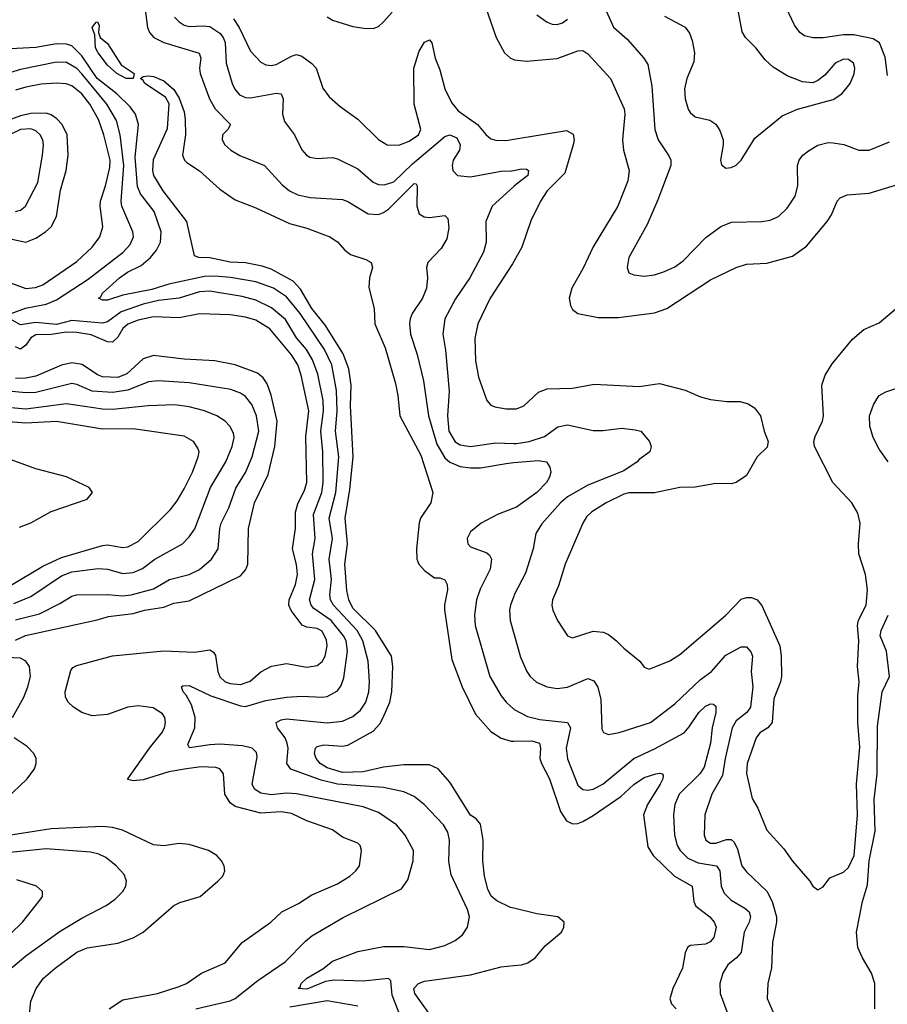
# Model space of a CAD drawing. Header units: inches. Extents: x 1305375 to 1407406, y 744550 to 841633.
# Tile 386 of 509: x 1368067 to 1371462, y 811408 to 815260. Entities that reach past the tile are written whole.
import ezdxf

# ---------------------------------------------------------------- set-up
doc = ezdxf.new("R2010")
doc.units = ezdxf.units.IN
doc.header["$MEASUREMENT"] = 0
doc.layers.add('B3861', color=7, linetype='Continuous')
doc.layers.add('B3871', color=7, linetype='Continuous')

msp = doc.modelspace()

# ---------------------------------------------------------------- linework, layer by layer
at = {"layer": 'B3861', "color": 5}
for points, elevation in [([(1369889, 815310), (1369930.9, 815190), (1369963.2, 815130), (1369987.4, 815110), (1370000, 815104.9)], 1220), ([(1368559.3, 815290), (1368567, 815230), (1368574.6, 815210), (1368591.8, 815190), (1368630, 815170.9), (1368769.4, 815129.4), (1368775.6, 815110), (1368770.6, 815070), (1368773.3, 815050), (1368809.8, 814949.8), (1368831.3, 814911.3), (1368891.8, 814850), (1368880.4, 814830), (1368859.7, 814810), (1368858.5, 814790), (1368869.4, 814770), (1368892.3, 814750), (1368928.4, 814728.4), (1369024, 814690), (1369093.6, 814613.6), (1369122, 814590), (1369154.8, 814574.8), (1369203.8, 814563.8), (1369330, 814556.8), (1369350, 814549.4), (1369430, 814501.1), (1369470, 814497.7), (1369490, 814505.1), (1369510, 814519.4), (1369610, 814619.7), (1369617.8, 814617.8), (1369621.3, 814610), (1369620.4, 814530), (1369630, 814500.2), (1369648.7, 814488.7), (1369670, 814485.8), (1369730, 814493.7), (1369741.7, 814481.7), (1369745.4, 814445.5), (1369737.4, 814402.6), (1369715.3, 814364.7), (1369663.5, 814310), (1369658.6, 814290), (1369662.8, 814250), (1369659, 814210), (1369643, 814170), (1369602.6, 814110), (1369593.9, 814090), (1369591.4, 814070), (1369596.4, 814030), (1369622.5, 813950), (1369647, 813847), (1369666.7, 813710), (1369699.3, 813599.3), (1369730, 813545.9), (1369750, 813528.8), (1369790, 813512.7), (1369830, 813506.8), (1369870, 813507.3), (1369970, 813524.4), (1370000, 813527.2)], 1140), ([(1368671.9, 815270), (1368690, 815251.1), (1368710, 815239), (1368730, 815233.6), (1368783.9, 815236.1), (1368810, 815232.7), (1368850, 815207.5), (1368862.8, 815190), (1368870.1, 815170.1), (1368874.6, 815090), (1368898.1, 815010), (1368907.8, 814987.8), (1368926.4, 814966.4), (1368950, 814956), (1368970, 814953.7), (1369070, 814973.1), (1369090.2, 814970), (1369097.7, 814950), (1369095.6, 814890), (1369102.3, 814862.3), (1369142, 814810), (1369171, 814751), (1369188.8, 814730), (1369202, 814722), (1369230, 814716.5), (1369290, 814721.1), (1369310, 814716.3), (1369390, 814677.1), (1369450, 814624.3), (1369470, 814615), (1369493.4, 814613.4), (1369530, 814625.1), (1369603.6, 814696.4), (1369730, 814802.5), (1369750, 814810.1), (1369777.4, 814797.4), (1369790.1, 814770), (1369787.2, 814750), (1369763.4, 814710), (1369759.2, 814690), (1369761.8, 814670), (1369779.5, 814650), (1369830, 814645.3), (1369950, 814667.3), (1369991.5, 814668.5), (1370000, 814670.1)], 1160), ([(1369270, 815271.3), (1369290, 815258.6), (1369370, 815233.6), (1369413.7, 815226.3), (1369450, 815226), (1369470, 815233.8), (1369490, 815251.1), (1369523.9, 815290)], 1220), ([(1368902.7, 815262.7), (1368925.1, 815230), (1368970, 815137.5), (1369010, 815093.2), (1369030, 815083.2), (1369050, 815081.3), (1369070, 815084.8), (1369130, 815117), (1369150, 815123.2), (1369170, 815116.8), (1369209.2, 815089.2), (1369226.6, 815070), (1369252.6, 814992.6), (1369278, 814958), (1369320.6, 814920.6), (1369390, 814870.3), (1369470.9, 814790.9), (1369504.9, 814770), (1369550, 814768.8), (1369590, 814784.5), (1369626.6, 814810), (1369636.8, 814830), (1369609.9, 814930), (1369609.4, 815070), (1369630, 815137), (1369650, 815172.1), (1369670, 815181.1), (1369679.6, 815170), (1369692.1, 815110), (1369710, 815063.8), (1369729.7, 814989.7), (1369756, 814936), (1369782.9, 814902.9), (1369858.4, 814850), (1369890, 814810.3), (1369910, 814793.8), (1369930, 814788.1), (1369970, 814787.6), (1370000, 814792.5)], 1180), ([(1369569, 811330), (1369524.2, 811444.2), (1369519.4, 811499.4), (1369510, 811508.8), (1369410, 811498.6), (1369297.3, 811502.7), (1369263.1, 811496.9), (1369190, 811467.8), (1369156.2, 811470), (1369163.8, 811476.2), (1369168.1, 811490), (1369190, 811510.1), (1369253.1, 811546.9), (1369290, 811576.9), (1369390, 811615), (1369490, 811635), (1369570, 811634.7), (1369670, 811622.3), (1369730, 811638.6), (1369770, 811657.2), (1369799.6, 811680.4), (1369819, 811710), (1369826.2, 811750), (1369818.7, 811778.7), (1369755.1, 811915.1), (1369746.4, 811966.4), (1369748.5, 812050), (1369742, 812082), (1369724.6, 812110), (1369649.4, 812189.4), (1369610, 812221), (1369570, 812239), (1369490, 812256.6), (1369310, 812269.4), (1369245.6, 812285.6), (1369127.8, 812327.8), (1369112.2, 812350), (1369116.7, 812410), (1369113.6, 812430), (1369104.9, 812450), (1369075, 812490), (1369069.8, 812510), (1369090, 812521.7), (1369110, 812524.5), (1369270, 812509.2), (1369330, 812515.7), (1369370, 812533.5), (1369400.6, 812559.4), (1369420.7, 812590), (1369432.8, 812630), (1369434.9, 812670), (1369429.9, 812750.1), (1369409.6, 812830), (1369387.2, 812870), (1369294.2, 812970), (1369282.8, 812990), (1369280.7, 813010), (1369286.5, 813070), (1369277.2, 813150), (1369290.8, 813230), (1369277.9, 813310), (1369303.8, 813410), (1369314.8, 813550), (1369302.6, 813650), (1369308.4, 813730), (1369306.7, 813810), (1369287.9, 813910), (1369259.1, 813970), (1369163.6, 814110), (1369110, 814175.9), (1369060.2, 814210), (1368990, 814233.9), (1368890.9, 814250.9), (1368830, 814257.3), (1368790, 814255.7), (1368650, 814224.8), (1368584.3, 814204.3), (1368470, 814181.7), (1368410, 814163.2), (1368390, 814162.2), (1368375.1, 814170), (1368383.8, 814176.2), (1368390.8, 814190), (1368456.7, 814250), (1368488.3, 814271.7), (1368541.9, 814298.1), (1368578.8, 814330), (1368601.4, 814358.6), (1368618, 814390), (1368619.9, 814430), (1368592.4, 814510), (1368539.2, 814579.2), (1368527.6, 814607.6), (1368518.3, 814721.7), (1368530.9, 814850), (1368520.4, 814890), (1368498.9, 814918.9), (1368447.2, 814970), (1368369.7, 815029.7), (1368310, 815118), (1368270, 815157.4), (1368250, 815164.6), (1368210, 815165.2), (1368130, 815150.6), (1368030, 815146.3)], 1140), ([(1368033, 814110), (1368088.8, 814131.2), (1368170, 814146.8), (1368210, 814164.7), (1368334.8, 814245.2), (1368471.4, 814350), (1368499.2, 814380.8), (1368511.7, 814410), (1368509.2, 814430), (1368466.6, 814530), (1368464.1, 814550), (1368473.5, 814690), (1368460.4, 814810), (1368445.6, 814865.6), (1368407.2, 814930), (1368310, 815048.4), (1368290, 815069.2), (1368250, 815092.4), (1368210, 815093.9), (1368070, 815065.5), (1368027.3, 815052.7)], 1160), ([(1370000, 811783.8), (1369986.9, 811786.9), (1369933.5, 811813.5), (1369911.8, 811831.8), (1369898.5, 811858.5), (1369885.9, 811910), (1369878.5, 811970), (1369879.9, 812050), (1369870, 812112.7), (1369853.4, 812133.4), (1369830, 812148.3), (1369750, 812276.8), (1369704.4, 812330), (1369670, 812345.4), (1369570, 812345.2), (1369490, 812335.9), (1369410, 812317.9), (1369330, 812314.8), (1369270, 812333.9), (1369242.4, 812350), (1369226.7, 812370), (1369220.7, 812390), (1369224.1, 812410), (1369230, 812416.3), (1369256.8, 812423.2), (1369330, 812418.1), (1369350, 812422.4), (1369450, 812476.6), (1369475.2, 812504.8), (1369489, 812530), (1369514.9, 812590), (1369522.5, 812630), (1369527.2, 812730), (1369520.9, 812770), (1369458.9, 812870), (1369370, 812957.7), (1369354.4, 812990), (1369346.4, 813026.4), (1369339, 813130), (1369349.6, 813210), (1369339.9, 813310), (1369358.5, 813421.5), (1369371.9, 813550), (1369361.5, 813750), (1369363.5, 813830), (1369354.1, 813894.1), (1369332.3, 813952.3), (1369263.3, 814063.3), (1369210.3, 814130), (1369165.9, 814205.9), (1369136.8, 814236.8), (1369050, 814284.3), (1369015.7, 814295.7), (1368950, 814308.8), (1368890, 814311.9), (1368810, 814328.7), (1368768, 814330), (1368750, 814336), (1368720.3, 814470), (1368628.5, 814590), (1368591.2, 814650), (1368587.2, 814670), (1368590, 814713.4), (1368645.4, 814834.6), (1368651.1, 814931.1), (1368637.2, 814957.2), (1368556.9, 815010), (1368550, 815022.7), (1368539, 815030), (1368550, 815037.3), (1368570, 815040.9), (1368590, 815037.1), (1368630, 815020.2), (1368670, 814986.7), (1368690, 814953.4), (1368710, 814899.1), (1368714.1, 814870), (1368715.8, 814810), (1368704.1, 814730), (1368711, 814711), (1368720.9, 814700.9), (1368770, 814669.1), (1368850, 814596.5), (1368910, 814554.9), (1368990, 814524.4), (1369122.4, 814462.4), (1369190, 814444.7), (1369280.7, 814410), (1369310, 814390.4), (1369338.7, 814358.7), (1369361.6, 814341.6), (1369421.5, 814321.5), (1369442, 814310), (1369447, 814290), (1369434.9, 814250), (1369432.9, 814212.9), (1369454, 814130), (1369456.5, 814070), (1369496.3, 813976.3), (1369537.4, 813837.4), (1369546.8, 813790), (1369554.7, 813710), (1369636.7, 813556.7), (1369682.8, 813410), (1369675, 813370), (1369634.8, 813310), (1369630, 813292.3), (1369619.6, 813190), (1369620.9, 813150), (1369627.9, 813130), (1369650, 813105.4), (1369690, 813077), (1369710, 813076.9), (1369730, 813068.4), (1369739.2, 813050), (1369741.2, 813030), (1369728.9, 812971.1), (1369729.1, 812950.9), (1369757.3, 812757.3), (1369797.4, 812650), (1369850, 812543.5), (1369910, 812475.3), (1369950, 812449.6), (1369990, 812438), (1370000, 812438)], 1120), ([(1368030, 814230.1), (1368090, 814208.3), (1368128, 814212), (1368156.6, 814223.4), (1368290, 814313.9), (1368349.9, 814370), (1368380.5, 814410), (1368391.5, 814450), (1368381.5, 814530), (1368383.4, 814550), (1368402.5, 814610), (1368418.7, 814681.3), (1368420.7, 814710), (1368395.9, 814810), (1368374.7, 814870), (1368341.7, 814930), (1368310, 814969.9), (1368270, 815001.5), (1368248.6, 815008.6), (1368210, 815011.7), (1368150, 815007.4), (1368090, 814996.6), (1368050, 814983.8)], 1180), ([(1368030, 814403.1), (1368090, 814390.1), (1368130, 814405.4), (1368168.2, 814430), (1368189.9, 814450), (1368210.4, 814490), (1368226.7, 814593.3), (1368248.3, 814670), (1368256, 814730), (1368252.1, 814810), (1368232.3, 814850), (1368212.5, 814872.5), (1368190, 814887.4), (1368170, 814893.7), (1368110, 814892.9), (1368070, 814883.7), (1367930, 814832.6)], 1220), ([(1368050, 814510.1), (1368070, 814515.4), (1368089.3, 814530.7), (1368137.3, 814622.7), (1368156.4, 814730), (1368160.2, 814770), (1368157.3, 814790), (1368147.1, 814810), (1368130, 814825), (1368110, 814832.9), (1368070, 814830.2), (1368015.9, 814804.1)], 1240), ([(1370000, 814607), (1369916, 814530), (1369891.2, 814470), (1369892.4, 814390), (1369881.7, 814350), (1369827.4, 814250), (1369771.4, 814168.6), (1369730.1, 814090), (1369722.8, 814030), (1369733, 813967), (1369746.7, 813806.7), (1369740.1, 813710), (1369745.6, 813650), (1369770, 813608.3), (1369790, 813596.6), (1369830, 813590.7), (1369930, 813604.2), (1370000, 813602.5)], 1160), ([(1370000, 814313.8), (1369995, 814305), (1369908, 814170), (1369859.4, 814070), (1369847.8, 814012.2), (1369850, 813926), (1369861.4, 813861.4), (1369894.9, 813770), (1369910, 813752.2), (1369925.9, 813745.9), (1369970, 813738.2), (1370000, 813738.2)], 1180), ([(1368756.3, 811390), (1368890, 811421.4), (1368910, 811430.6), (1368998.1, 811501.9), (1369105.6, 811574.4), (1369184.5, 811655.5), (1369210, 811675.7), (1369332.5, 811747.5), (1369560.5, 811859.5), (1369584.8, 811895.2), (1369605.8, 811970), (1369607.8, 812010), (1369575.5, 812070), (1369540.8, 812110), (1369470, 812158.3), (1369410, 812180.2), (1369150, 812231.5), (1369110, 812233.6), (1369050, 812227.3), (1369010, 812233.8), (1368985.4, 812250), (1368976.7, 812270), (1368995.9, 812375.9), (1368993.6, 812393.6), (1368976.3, 812410), (1368938.9, 812418.9), (1368850, 812425.4), (1368810, 812423.8), (1368731.2, 812411.2), (1368724.2, 812424.2), (1368752.2, 812490), (1368753.8, 812530), (1368739.3, 812579.3), (1368717.6, 812617.6), (1368705.7, 812630), (1368699.5, 812650), (1368705.6, 812654.4), (1368730, 812655.8), (1368814.8, 812614.8), (1368930, 812575.3), (1368950, 812573.6), (1369030, 812596.8), (1369110, 812609.2), (1369170, 812613.6), (1369250, 812609.1), (1369270, 812612.1), (1369310, 812634), (1369324.7, 812655.3), (1369334.5, 812685.5), (1369349.9, 812790), (1369343.9, 812830), (1369333.1, 812850), (1369284.8, 812910), (1369217.2, 812957.2), (1369206.6, 812970), (1369200.9, 812990), (1369221.8, 813070), (1369212.7, 813170), (1369222.4, 813230), (1369215.9, 813324.1), (1369248.7, 813410), (1369254.5, 813450), (1369252.8, 813570), (1369244.3, 813650), (1369255.6, 813730), (1369254.1, 813770), (1369232.8, 813872.8), (1369212.9, 813930), (1369189.3, 813969.3), (1369150, 814015), (1369106.6, 814086.6), (1369052.3, 814132.3), (1368990, 814162.3), (1368936.9, 814176.9), (1368810, 814198.4), (1368770, 814195.1), (1368690, 814170.3), (1368610, 814160.9), (1368550, 814147.2), (1368463.2, 814116.8), (1368410, 814078.4), (1368390, 814073.2), (1368270, 814082.8), (1368210, 814068.2), (1368130, 814074.9), (1368070, 814066.2), (1368027.6, 814090)], 1160), ([(1368416.9, 811390), (1368470, 811425.5), (1368606, 811450), (1368690, 811477.8), (1368719.6, 811490), (1368778, 811530), (1368870, 811570.2), (1368937.5, 811650), (1369049.8, 811730), (1369092.3, 811770), (1369157.7, 811802.3), (1369210, 811836.5), (1369310, 811879), (1369358, 811910), (1369381.5, 811930), (1369395.6, 811950), (1369404.4, 812010), (1369398.8, 812030), (1369390, 812038.4), (1369330, 812062.6), (1369290.8, 812090.8), (1369190, 812126.5), (1369130, 812154.3), (1369090, 812160.7), (1369010, 812156.5), (1368910, 812182), (1368890, 812197), (1368869.9, 812230), (1368863.8, 812310), (1368849.1, 812329.1), (1368834.1, 812334.1), (1368776.7, 812336.7), (1368719.1, 812330), (1368650, 812317.5), (1368550, 812286.2), (1368510, 812282.2), (1368490, 812287.3), (1368489.2, 812290.8), (1368574.1, 812410), (1368623.2, 812470), (1368633.4, 812490), (1368637.3, 812510), (1368634.3, 812530), (1368624.9, 812544.9), (1368588.4, 812568.4), (1368530, 812576.2), (1368490, 812570.8), (1368410, 812541.5), (1368350, 812536.3), (1368310, 812549.3), (1368277.1, 812570), (1368256.4, 812590), (1368245.7, 812610), (1368244.2, 812630), (1368266.4, 812713.6), (1368274.8, 812725.2), (1368290, 812733.4), (1368430, 812771), (1368630, 812790.6), (1368750, 812785.3), (1368810, 812795.4), (1368825.5, 812785.5), (1368832.8, 812772.8), (1368842.4, 812710), (1368850, 812688.9), (1368870, 812669.7), (1368890, 812662.8), (1368930, 812658.7), (1368968.3, 812671.7), (1369010, 812709.3), (1369051.4, 812731.4), (1369110, 812741.6), (1369190, 812726.9), (1369230, 812733.9), (1369250, 812749.3), (1369262.2, 812770), (1369270.3, 812810), (1369266.8, 812833.2), (1369250, 812867.7), (1369230, 812879), (1369190, 812883.8), (1369172, 812892), (1369128.9, 812948.9), (1369119.7, 812970), (1369120.9, 812990), (1369145.8, 813050), (1369153.6, 813090), (1369149.3, 813129.3), (1369134.3, 813190), (1369146.3, 813270), (1369146.3, 813333.7), (1369154.3, 813365.7), (1369180.8, 813419.2), (1369190.6, 813450), (1369186.9, 813630), (1369197.8, 813730), (1369167.6, 813870), (1369154.4, 813910), (1369130, 813948.4), (1369044.8, 814050), (1368990, 814085), (1368950, 814096.5), (1368890, 814105.4), (1368770, 814109.9), (1368690, 814094), (1368590, 814098.1), (1368530, 814085.1), (1368490, 814068.6), (1368470, 814051.4), (1368450, 814018.6), (1368430, 813998.9), (1368410, 813999.5), (1368346.8, 814026.8), (1368290, 814036.9), (1368250, 814037.7), (1368190, 814028), (1368130, 814027.6), (1368110, 814015.4), (1368090, 813987.1), (1368070, 813971.4), (1368050, 813979.9)], 1180), ([(1368050, 812832.1), (1368089.3, 812850.7), (1368370, 812912.1), (1368414.4, 812925.6), (1368510, 812937.6), (1368555.1, 812950), (1368630, 812962.2), (1368670, 812977.3), (1368730, 812986.2), (1368930, 813085), (1368950.9, 813109.1), (1368959.9, 813130), (1368962.5, 813270), (1368985.1, 813370), (1369038.8, 813481.2), (1369064.3, 813590), (1369073.7, 813690), (1369050, 813791.1), (1369035.1, 813835.1), (1369019.5, 813859.5), (1368997.5, 813877.5), (1368910, 813909.9), (1368830, 813926), (1368710, 813931.8), (1368590, 813945.7), (1368550, 813933.3), (1368485.4, 813874.6), (1368450, 813860.8), (1368390, 813862.9), (1368370.7, 813870.7), (1368310.5, 813910.5), (1368270, 813917.7), (1368230, 813908.3), (1368130, 813865), (1368090, 813857), (1368050, 813855.9)], 1220), ([(1368050, 812912.7), (1368144.6, 812935.4), (1368224.3, 812975.7), (1368270, 813004.3), (1368289.5, 813010.5), (1368410, 813012), (1368470, 813006.3), (1368502.4, 813010), (1368590, 813033.4), (1368652.3, 813070), (1368730, 813089), (1368770.6, 813109.4), (1368816.5, 813150), (1368843.4, 813190), (1368849.9, 813269.9), (1368855.3, 813290), (1368884.4, 813350), (1368912.1, 813427.9), (1368950, 813488.3), (1368976.3, 813550), (1369001.9, 813650), (1368993, 813710), (1368974.4, 813754.4), (1368950, 813785.8), (1368930, 813799.3), (1368893.2, 813813.2), (1368730, 813839.7), (1368610, 813847.8), (1368570, 813843.6), (1368490, 813810.3), (1368430, 813801.7), (1368350, 813807.3), (1368290, 813832.7), (1368270, 813836.3), (1368130, 813801.6), (1368090, 813800.3), (1368010, 813808.2)], 1240), ([(1368043.6, 812976.4), (1368110, 813003.9), (1368230, 813083.8), (1368270, 813099.7), (1368373.4, 813113.4), (1368410, 813110.1), (1368470, 813093), (1368510, 813097.4), (1368546.6, 813113.4), (1368595.8, 813150), (1368703.8, 813210), (1368730, 813237.1), (1368751.4, 813268.6), (1368813, 813430), (1368873.4, 813530), (1368898.5, 813590), (1368906.1, 813626.1), (1368902.9, 813642.9), (1368889.4, 813669.4), (1368870.8, 813690), (1368837.7, 813710), (1368789.5, 813729.5), (1368730, 813745.4), (1368673.9, 813753.9), (1368569.9, 813749.9), (1368430, 813735.1), (1368390, 813736.6), (1368250, 813757.2), (1368090, 813736.9), (1367990, 813745.2)], 1260), ([(1368030, 813046.2), (1368157.2, 813122.8), (1368230, 813156.7), (1368390, 813203.6), (1368410, 813205.7), (1368470, 813195.7), (1368490, 813197.7), (1368530, 813219.3), (1368656.2, 813343.8), (1368682.4, 813377.6), (1368710, 813425.2), (1368742.7, 813490), (1368765.6, 813550), (1368769, 813570), (1368764.3, 813584.3), (1368746.2, 813610), (1368710, 813630.6), (1368510, 813659), (1368390, 813658.4), (1368210, 813688), (1368090, 813681.1), (1367970, 813691.3)], 1280), ([(1368065.4, 813274.6), (1368110, 813291.8), (1368190, 813335.9), (1368330, 813384.9), (1368351.1, 813410), (1368338.4, 813430), (1368250, 813472.3), (1368130, 813503), (1367990, 813553.3)], 1320), ([(1370000, 813349.1), (1369935.9, 813324.1), (1369872.4, 813290), (1369830, 813256.4), (1369816.9, 813230), (1369819.6, 813210), (1369830, 813198), (1369894, 813174), (1369905.1, 813165.1), (1369912.3, 813150), (1369907.3, 813110), (1369868.3, 813031.7), (1369854.2, 812990), (1369846.6, 812930), (1369848.9, 812890), (1369905.9, 812690), (1369950, 812614.7), (1369969.6, 812589.6), (1370000, 812562.2)], 1140), ([(1370000, 813005), (1369987.1, 812970), (1369982.7, 812950), (1369985.5, 812910), (1370000, 812859)], 1160), ([(1368039, 812530), (1368082.5, 812610), (1368098, 812650), (1368108.8, 812690), (1368105, 812730), (1368090.6, 812750.6), (1368070, 812762), (1367986.2, 812766.2)], 1220), ([(1368011.6, 812210), (1368096.2, 812290), (1368124.2, 812330), (1368130.6, 812350), (1368130.7, 812370), (1368122, 812390), (1368096.2, 812416.2), (1368044.8, 812450)], 1220), ([(1368101.5, 811330), (1368110, 811420.7), (1368130.6, 811470), (1368159.8, 811510), (1368205.2, 811550), (1368290, 811611.8), (1368330, 811628.6), (1368450, 811647.8), (1368510, 811668.2), (1368550, 811690.9), (1368670, 811795), (1368693.6, 811806.4), (1368772.6, 811830), (1368842, 811890), (1368861.3, 811910), (1368869.7, 811930), (1368866.6, 811950), (1368855.8, 811970), (1368837.4, 811990), (1368805.1, 812010), (1368730, 812033.6), (1368690, 812036.8), (1368630, 812028.4), (1368590, 812031.8), (1368469.5, 812089.5), (1368430, 812099.9), (1368390, 812104), (1368190, 812094.2), (1367990, 812064)], 1220), ([(1367999.5, 811520.5), (1368090, 811597.9), (1368225.5, 811694.5), (1368310, 811745.4), (1368405.1, 811794.9), (1368440, 811820), (1368469.7, 811850), (1368481.7, 811870), (1368484.8, 811890), (1368475.6, 811915.6), (1368443.5, 811950), (1368403.1, 811983.1), (1368376.1, 811996.1), (1368343.3, 812003.3), (1368170, 812016.7), (1367990, 811998.2)], 1240), ([(1368030, 811684.3), (1368077.4, 811730), (1368141.3, 811810), (1368155.6, 811830), (1368156.2, 811850), (1368132.7, 811870), (1368055.1, 811895.1)], 1260), ([(1370000, 811119.3), (1369995.2, 811130), (1369941.7, 811181.7), (1369875.9, 811230), (1369856.1, 811256.1), (1369813.7, 811273.7), (1369770, 811313.5), (1369710, 811324.5), (1369695.2, 811335.2), (1369612.8, 811450), (1369609.2, 811470), (1369627.4, 811490), (1369650, 811498.5), (1369830, 811523.3), (1369950, 811554.8), (1370000, 811559.9)], 1120), ([(1369390, 811400.7), (1369270, 811421.4), (1369123.5, 811396.5)], 1160)]:
    msp.add_lwpolyline(points, dxfattribs=dict(at, elevation=elevation))
at = {"layer": 'B3861', "color": 5, "elevation": 1120}
msp.add_lwpolyline([(1368510, 815029.8), (1368483.7, 815030), (1368447.3, 815050), (1368410, 815082.6), (1368373.3, 815130), (1368363.2, 815150), (1368361.2, 815201.2), (1368349.6, 815230), (1368366, 815250), (1368371.5, 815251.5), (1368377.6, 815237.6), (1368375.5, 815210), (1368381, 815190), (1368410, 815167), (1368463.9, 815083.9), (1368514.8, 815050)], close=True, dxfattribs=at)
at = {"layer": 'B3871', "color": 5}
for points, elevation in [([(1370350, 815321.3), (1370390.6, 815230.6), (1370443.7, 815183.7), (1370509, 815110), (1370524.3, 815084.3), (1370539.7, 814999.7), (1370551.7, 814830), (1370565.2, 814790), (1370607, 814727), (1370614, 814710), (1370614.7, 814690), (1370564.2, 814555.8), (1370521.4, 814458.6), (1370450.2, 814330), (1370443.7, 814290), (1370450.7, 814270), (1370470, 814261.7), (1370510, 814256.9), (1370550, 814262.5), (1370590, 814274.3), (1370630, 814293.6), (1370663.2, 814316.8), (1370751.8, 814408.2), (1370810, 814451), (1370852.5, 814467.5), (1370970, 814470.2), (1371003.7, 814476.3), (1371036.3, 814490), (1371070, 814523.1), (1371100.7, 814570), (1371111.6, 814610), (1371109.7, 814690), (1371116.3, 814710), (1371131.3, 814730), (1371152.8, 814747.2), (1371190, 814769.2), (1371230, 814779.3), (1371250, 814778.9), (1371291.8, 814771.8), (1371350, 814749.2), (1371390, 814749.3), (1371470, 814782.2)], 1240), ([(1370590, 815273.8), (1370670, 815230.3), (1370687.2, 815207.2), (1370698, 815178), (1370707.2, 815130), (1370704.3, 815095.7), (1370677.4, 815030), (1370667.3, 814990), (1370670.2, 814950), (1370682.9, 814910), (1370690, 814897), (1370710, 814879.6), (1370767.1, 814867.1), (1370791.2, 814851.2), (1370806.4, 814826.4), (1370819, 814790), (1370819.6, 814770), (1370808.9, 814710), (1370812.8, 814692.8), (1370830, 814679.1), (1370850, 814681.6), (1370870, 814690.4), (1370890, 814710.4), (1370943.5, 814796.5), (1371050, 814884.3), (1371110, 814910.2), (1371250, 814948.1), (1371283, 814970), (1371316.4, 815010), (1371331.5, 815048.5), (1371334.4, 815070), (1371328.6, 815090), (1371310, 815104.4), (1371290, 815106), (1371258, 815090), (1371217.2, 815042.8), (1371190, 815021.7), (1371170, 815013.3), (1371130, 815017.4), (1371070, 815040.7), (1371014.4, 815074.4), (1370983.2, 815103.2), (1370946.9, 815150), (1370906, 815190), (1370893, 815213), (1370875.2, 815310)], 1260), ([(1371462, 815042), (1371453.7, 815113.7), (1371431.5, 815170), (1371405.7, 815185.7), (1371330, 815200.4), (1371290, 815201.1), (1371210, 815188.7), (1371170, 815188.4), (1371137.3, 815197.3), (1371119.1, 815210), (1371098.5, 815238.5), (1371055.9, 815330)], 1240), ([(1370090, 815279.3), (1370130.7, 815250), (1370150, 815242.3), (1370170, 815241.3), (1370190, 815248.2), (1370210, 815262.4)], 1240), ([(1370000, 815104.9), (1370003.4, 815103.4), (1370050, 815097.5), (1370170, 815108.2), (1370250, 815138.2), (1370270, 815139.2), (1370290, 815126.5), (1370378.9, 815030), (1370431.6, 814911.6), (1370433.9, 814890), (1370425, 814790), (1370429.5, 814749.5), (1370451.8, 814670), (1370446.2, 814630), (1370407.5, 814530), (1370310, 814371), (1370272, 814288), (1370226.5, 814210), (1370217.3, 814170), (1370221.8, 814141.8), (1370230, 814126.7), (1370250.2, 814110.2), (1370330, 814095.1), (1370410, 814095.3), (1370550, 814113.1), (1370598.3, 814130), (1370770, 814241.8), (1370870, 814290.2), (1370910, 814303), (1370990, 814307.6), (1371090, 814335.4), (1371145.4, 814374.6), (1371226.4, 814470), (1371243.2, 814496.8), (1371265.3, 814550), (1371276.8, 814563.2), (1371305, 814575), (1371390, 814581.7), (1371510, 814617.8)], 1220), ([(1370000, 814792.5), (1370206.7, 814826.7), (1370232.4, 814812.4), (1370236, 814790), (1370232.5, 814770), (1370199.8, 814660.2), (1370130.2, 814590), (1370104.7, 814550), (1370066.3, 814473.7), (1370031.5, 814370), (1370000, 814313.8)], 1180), ([(1370000, 814670.1), (1370030, 814675.9), (1370050, 814675.3), (1370057.6, 814670), (1370055.5, 814650), (1370010, 814616.2), (1370000, 814607)], 1160), ([(1370000, 813738.2), (1370010, 813738.2), (1370039.7, 813750), (1370097.2, 813802.8), (1370130, 813815.9), (1370230, 813818.9), (1370314.4, 813834.4), (1370490, 813824.9), (1370570, 813837.3), (1370670.2, 813810.2), (1370730, 813784.9), (1370770, 813773.8), (1370833.7, 813766.3), (1370886.1, 813766.1), (1370917.7, 813757.8), (1370941.3, 813741.3), (1370965.5, 813710), (1370979.5, 813650), (1370995.2, 813610), (1370991.9, 813588.1), (1370952.7, 813550), (1370910, 813477.2), (1370870, 813449.4), (1370850, 813444.5), (1370790, 813445.3), (1370710, 813431.5), (1370650, 813430.5), (1370551.2, 813408.8), (1370450, 813409.3), (1370430, 813404), (1370360.9, 813370), (1370304.7, 813335.3), (1370284.5, 813315.5), (1370269.5, 813290), (1370200.6, 813130), (1370175.1, 813044.9), (1370151.7, 812990), (1370148.9, 812970), (1370152.2, 812950), (1370170.4, 812910), (1370210.7, 812850), (1370230, 812841.7), (1370310, 812868.4), (1370350, 812864.1), (1370370, 812854.7), (1370402, 812830), (1370430, 812800.8), (1370492.7, 812750), (1370510, 812726.8), (1370530, 812719.1), (1370610, 812751.3), (1370650, 812776.1), (1370830, 812930.2), (1370890, 812993.5), (1370910, 813000.2), (1370930, 812999.4), (1370952.3, 812990), (1370970, 812968.7), (1371040.5, 812810), (1371046.6, 812770), (1371047.2, 812690), (1371044, 812670), (1371016.9, 812603.1), (1371011.1, 812510), (1370993.5, 812490), (1370963, 812470), (1370948.1, 812450), (1370913.6, 812350), (1370910.7, 812310.7), (1370913.9, 812293.9), (1370932.9, 812212.9), (1370955.5, 812175.5), (1370989.5, 812089.5), (1371057, 812017), (1371090, 811968.7), (1371158.4, 811890), (1371170, 811870.7), (1371190, 811856.3), (1371210, 811867.3), (1371236.8, 811903.2), (1371290, 811925.1), (1371310, 811943.8), (1371331.8, 811990), (1371344.3, 812150), (1371340.7, 812270), (1371354, 812414), (1371345.9, 812510), (1371345.6, 812614.4), (1371351.1, 812670), (1371345.5, 812730), (1371350.4, 812830), (1371345.4, 812890), (1371348.6, 812911.4), (1371378.5, 812970), (1371383.8, 813030), (1371376.1, 813090), (1371350.5, 813170), (1371348.6, 813210), (1371355.6, 813290), (1371345.7, 813330), (1371322.8, 813370), (1371248.5, 813450), (1371176.8, 813590), (1371174.5, 813610), (1371179.8, 813630), (1371207.4, 813690), (1371211.9, 813710), (1371205.6, 813830), (1371218.9, 813870), (1371246.3, 813913.7), (1371324.7, 814010), (1371370, 814047.6), (1371430, 814073.8), (1371514.6, 814145.4)], 1180), ([(1371464.8, 813530), (1371430, 813580.5), (1371405.8, 813625.8), (1371393.2, 813670), (1371391.3, 813710), (1371406.9, 813753.2), (1371421.5, 813778.5), (1371430, 813790.3), (1371455.2, 813804.8), (1371570, 813842.3)], 1160), ([(1370000, 813602.5), (1370010, 813602.3), (1370059.6, 813610), (1370120.4, 813630), (1370172.4, 813667.6), (1370210, 813675.3), (1370310, 813653.2), (1370350, 813653.4), (1370422.5, 813662.5), (1370475.4, 813655.4), (1370497.3, 813650), (1370530.6, 813610), (1370538, 813590), (1370532.7, 813570), (1370490, 813539.7), (1370482.7, 813530), (1370430, 813495.4), (1370290, 813438.6), (1370210, 813393.8), (1370182.1, 813370), (1370110, 813287.3), (1370086.5, 813250), (1370075.3, 813190), (1370045.2, 813094.8), (1370001.9, 813010), (1370000, 813005)], 1160), ([(1370000, 813527.2), (1370095.9, 813535.9), (1370127.7, 813530), (1370141.6, 813510), (1370144.4, 813490), (1370139.5, 813470), (1370127.7, 813450), (1370090.2, 813410), (1370010, 813353), (1370000, 813349.1)], 1140), ([(1371412.9, 811390), (1371412.3, 811490), (1371400.2, 811530), (1371363.9, 811590), (1371345.8, 811630), (1371340.7, 811690), (1371364.6, 811810), (1371384.5, 811875.5), (1371390.9, 811970), (1371414.6, 812085.4), (1371410.3, 812210), (1371422.3, 812310), (1371423.3, 812496.7), (1371441.7, 812630), (1371470.6, 812690), (1371458.1, 812790), (1371433.4, 812850), (1371437, 812870), (1371465.2, 812930)], 1160), ([(1370000, 812859), (1370026.3, 812766.3), (1370051.2, 812710), (1370064.7, 812690), (1370088.4, 812668.4), (1370130, 812650.2), (1370170, 812644), (1370210, 812649.4), (1370290, 812682.2), (1370313.5, 812673.5), (1370328.2, 812648.2), (1370340.7, 812600.7), (1370345.1, 812485.1), (1370351.2, 812471.2), (1370370, 812463.9), (1370412.1, 812472.1), (1370534.8, 812510), (1370630, 812583.9), (1370730, 812678.9), (1370773.6, 812710), (1370830, 812773.4), (1370890, 812806.7), (1370910, 812806), (1370927.6, 812787.6), (1370934, 812770), (1370928.3, 812710), (1370935, 812650), (1370926.2, 812570), (1370911.6, 812550), (1370870, 812517.6), (1370854.9, 812490), (1370827.5, 812370), (1370817.1, 812302.9), (1370775.3, 812230), (1370747.5, 812150), (1370744.8, 812070), (1370751.3, 812050), (1370770, 812038), (1370790, 812038.6), (1370832.3, 812052.3), (1370850, 812052.5), (1370862.1, 812042.1), (1370875, 812015), (1370891.8, 811950), (1370910, 811926.4), (1370990, 811851), (1371011.2, 811810), (1371027.8, 811750), (1371028.3, 811730), (1371011.7, 811650), (1371008.6, 811551.4), (1370994, 811490), (1370991.2, 811431.2), (1371045.6, 811305.6)], 1160), ([(1370000, 812562.2), (1370001.2, 812561.2), (1370054, 812534.1), (1370102.5, 812522.5), (1370210.3, 812510), (1370221.7, 812490), (1370204.7, 812410), (1370210, 812368.4), (1370250, 812266), (1370270, 812248.6), (1370290, 812245.5), (1370311.2, 812250), (1370348.7, 812270), (1370469.6, 812370.4), (1370550, 812407.1), (1370666.2, 812470), (1370686.8, 812493.2), (1370724.1, 812550), (1370750, 812575), (1370770, 812584), (1370782, 812582), (1370790, 812574.8), (1370790.1, 812550.1), (1370776.5, 812490), (1370770.1, 812430), (1370744.5, 812335.5), (1370727.5, 812310), (1370647.5, 812230), (1370630.1, 812190), (1370624.7, 812150), (1370629, 812070), (1370638.7, 812030), (1370650.7, 812010), (1370680.5, 811980.5), (1370721.7, 811961.7), (1370793.2, 811950), (1370806.4, 811930), (1370811.8, 811870), (1370823.1, 811843.1), (1370850, 811815.3), (1370904.4, 811784.4), (1370920.9, 811770), (1370926.5, 811750), (1370921.5, 811730), (1370901.5, 811690), (1370889.2, 811610.8), (1370871.9, 811590), (1370838, 811562), (1370817.4, 811530), (1370805.8, 811490), (1370807.7, 811450), (1370837.9, 811370)], 1140), ([(1370000, 812438), (1370070, 812438.3), (1370100.2, 812430), (1370104.6, 812410), (1370102.5, 812370), (1370108.5, 812350), (1370139.4, 812290), (1370183.1, 812163.1), (1370206.4, 812126.4), (1370230, 812114.7), (1370250, 812115.6), (1370270, 812122.7), (1370310, 812146.3), (1370418.7, 812221.3), (1370470, 812267.5), (1370510, 812295.9), (1370555.3, 812310), (1370571.8, 812311.8), (1370581, 812310), (1370584.5, 812304.5), (1370582.8, 812290), (1370573, 812270), (1370522.6, 812190), (1370507.3, 812150), (1370523.9, 812023.9), (1370545, 811990), (1370629.2, 811909.2), (1370697.5, 811870), (1370704, 811810), (1370712.7, 811792.7), (1370767.2, 811750), (1370784.6, 811730), (1370792, 811710), (1370783, 811670), (1370767.8, 811652.2), (1370750, 811643.8), (1370690, 811638.2), (1370679.1, 811630), (1370671, 811610), (1370660.5, 811550), (1370622.7, 811470), (1370610.2, 811430), (1370617.6, 811410), (1370635.6, 811390)], 1120), ([(1370000, 811559.9), (1370030, 811563), (1370055.1, 811570), (1370083.5, 811590), (1370122.7, 811637.3), (1370186.3, 811690), (1370196.3, 811710), (1370197.4, 811730), (1370172.7, 811750), (1370090, 811762.5), (1370000, 811783.8)], 1120)]:
    msp.add_lwpolyline(points, dxfattribs=dict(at, elevation=elevation))

doc.saveas('drawing.dxf')
